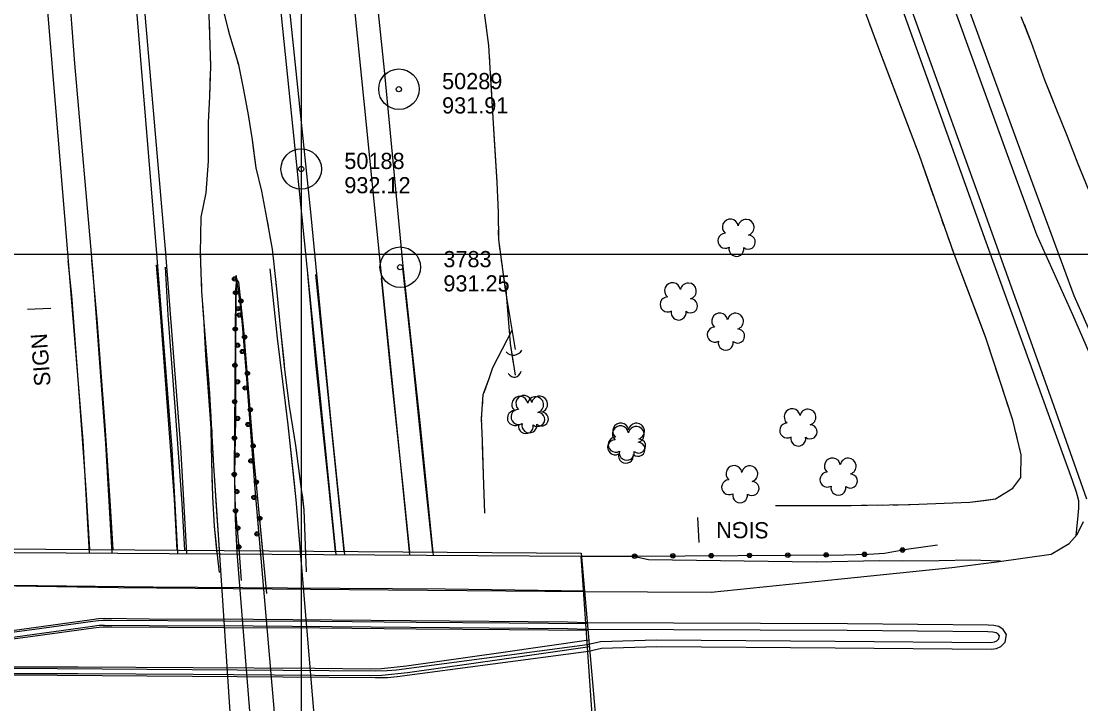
# Model space of a CAD drawing. Extents: x 353423 to 364002, y 127000 to 201942.
# Drawn here: x 361396.1 to 361788.8, y 133333.3 to 133586.3 of the extents above; entities that cross this region are included whole.
import ezdxf

# ---------------------------------------------------------------- set-up
doc = ezdxf.new("R2010")
doc.units = 0
for name, color, linetype in [('E_DTM_SlopeBottom', 7, 'Continuous'), ('E_DTM_SlopeTop', 7, 'Continuous'), ('E_FEN_Generic', 7, 'Continuous'), ('E_LAND_BrushLine', 7, 'Continuous'), ('E_LAND_TreeLine', 7, 'Continuous'), ('E_MISCPROP', 7, 'Continuous'), ('E_RDWY_AsphConc', 7, 'Continuous'), ('E_STRUCT_WingWall', 7, 'Continuous')]:
    doc.layers.add(name, color=color, linetype=linetype)

msp = doc.modelspace()

# ---------------------------------------------------------------- linework, layer by layer
at = {"layer": 'E_DTM_SlopeBottom'}
msp.add_lwpolyline([(361355.51, 133390.93), (361603.68, 133389.08), (361610.01, 133317.21), (361361.37, 133319.02)], close=True, dxfattribs=at)
for points in [[(361361.31, 133318.54), (361355.53, 133389.62), (361603.51, 133387.96), (361608.52, 133316.82), (361361.31, 133318.54)], [(361603.51, 133387.96), (361622.41, 133388.02)]]:
    msp.add_lwpolyline(points, dxfattribs=at)
msp.add_arc((361578.52, 133466.21), 3.67, 222.7842, 329.0238, dxfattribs=at)
msp.add_ellipse((361578.52, 133458.74), major_axis=(0.78, -4.35), ratio=0.695607, start_param=5.356056, end_param=7.210287, dxfattribs=at)
at = {"layer": 'E_DTM_SlopeTop'}
for points in [[(361423.79, 134680.74), (361430.16, 134603.78), (361437.33, 134513.02), (361444.33, 134432.54), (361450.42, 134359.98), (361455.86, 134286.12), (361462.41, 134208.33), (361468.72, 134133.19), (361475.04, 134058.24), (361481.04, 133991.63), (361488.37, 133911.43), (361497.32, 133817.09), (361505.82, 133729.64), (361514.37, 133643.07), (361523.9, 133549.26), (361530.45, 133483.59), (361536.22, 133426.79), (361540.1, 133388.38)], [(361791.07, 133409.18), (361778.17, 133445.55), (361751.73, 133519.44), (361723.61, 133597.7), (361694.59, 133677.83), (361671.26, 133743.12), (361642.68, 133823), (361609.08, 133916.15), (361574.92, 134011.31), (361550.62, 134078.6), (361523.01, 134155.85), (361513.42, 134184.28), (361502.07, 134220.01), (361489.36, 134265.18), (361479.56, 134304.9), (361471.64, 134341.41), (361466.75, 134365.99), (361457.58, 134420.15), (361449.06, 134486), (361443.28, 134541.91), (361435.23, 134619.49), (361429.37, 134680.96)], [(361815.95, 133417.72), (361786.39, 133484.46), (361767.26, 133536.34), (361746.01, 133594.66), (361716.03, 133678.51), (361691.89, 133744.95), (361658.41, 133838.85), (361627.34, 133925.56), (361601.66, 133996.83), (361574.3, 134073.57), (361553.16, 134132.02), (361537.8, 134175.27), (361523.48, 134219.2), (361515.03, 134247.9), (361504.76, 134286.8), (361494.2, 134333.05), (361488.58, 134359.03), (361482.29, 134393.11), (361473.72, 134452.05), (361466.96, 134510.38), (361459.51, 134586.36), (361448.97, 134681.25)], [(361512.86, 133388.57), (361507.78, 133439.16), (361498.23, 133533.01), (361488.94, 133624.61), (361479.38, 133718.35), (361471.23, 133802.1), (361463.71, 133882.35), (361456.61, 133963.34), (361450.42, 134029.25), (361443.74, 134106.98), (361437.04, 134186.86), (361430, 134272.84), (361422.59, 134362.35), (361416.29, 134439.89), (361409.04, 134529.7), (361400.46, 134626.99), (361396.7, 134677.37)], [(361400.33, 134675.29), (361406.76, 134595.95), (361411.8, 134535.57), (361416.99, 134470.98), (361421.9, 134408.66), (361426.93, 134349.7), (361431.99, 134289.07), (361437.87, 134215.21), (361444.14, 134139.38), (361449.95, 134070.62), (361455.5, 134005.28), (361461.2, 133943.67), (361467.33, 133878.67), (361473.72, 133810.79), (361481.7, 133727.66), (361489.02, 133654.48), (361496.35, 133583.26), (361503.43, 133514.24), (361510.73, 133438.95), (361515.9, 133388.55)], [(361351.05, 134664.63), (361356.77, 134592.74), (361362.96, 134520.43), (361368.09, 134456.37), (361372.5, 134402.97), (361377.89, 134334.57), (361384.01, 134262.51), (361389.49, 134197.2), (361394.53, 134129.04), (361401.2, 134052.43), (361407.5, 133973.67), (361413.88, 133894.55), (361419.71, 133824.55), (361426.87, 133737.84), (361433.46, 133656.76), (361440.28, 133573.57), (361446.25, 133500.17), (361451.91, 133427.72), (361454.11, 133388.96)], [(361457.51, 133388.94), (361455.3, 133428.39), (361449.57, 133501.78), (361442.22, 133587.44), (361437.34, 133647.85), (361431.49, 133719.64), (361427.12, 133768.99), (361421.79, 133836.98), (361415.9, 133911.73), (361409.18, 133996.5), (361402.83, 134071.71), (361397.83, 134132.37), (361391.36, 134210.87), (361385.03, 134287.65), (361379.25, 134357.4), (361373.83, 134424.87), (361369.3, 134481.95), (361363.19, 134556.24), (361354.13, 134664.84)], [(361468.48, 134451.36), (361473.97, 134409.7), (361480.66, 134371.68), (361487.79, 134337.3), (361496.61, 134298), (361508.89, 134250.9), (361523.77, 134202.51), (361533.24, 134173.62), (361545.35, 134138.61), (361565.28, 134083.27), (361591.78, 134009.2), (361622.5, 133923.26), (361648.83, 133850.17), (361677.14, 133771.88), (361702.06, 133702.21), (361724.66, 133638.27), (361742.69, 133588.69), (361762.47, 133534.16), (361772.34, 133507.25), (361785.71, 133477.58), (361802.14, 133439.74)], [(361345.36, 134440.11), (361349.27, 134388.89), (361353.53, 134339.84), (361357.89, 134287.61), (361362.19, 134233.72), (361366.71, 134174.63), (361371.05, 134124.13), (361376.38, 134059.3), (361382.35, 133984.27), (361389.05, 133907.36), (361394.47, 133841.42), (361400.73, 133761.62), (361406, 133696.49), (361411.16, 133633.05), (361415.96, 133570.58), (361422.67, 133493.05), (361427.43, 133429.76), (361429.77, 133389.12)], [(361421.48, 133389.18), (361419.1, 133430.74), (361412.64, 133509.42), (361406.04, 133590.04), (361400.13, 133662.68), (361393.88, 133739.04), (361386.32, 133830.92), (361376.98, 133944.9), (361369.24, 134042.61)], [(361548.96, 133388.32), (361544.08, 133436.43), (361537.71, 133495.5), (361530.76, 133568.14), (361523.33, 133639.12), (361516.35, 133711.96), (361509.03, 133784.99), (361501.38, 133864.24), (361493.25, 133952.25), (361485.77, 134034.68)], [(361588.28, 133964.87), (361609.83, 133905.16), (361630.67, 133846.96), (361653.24, 133784.32), (361673.93, 133726.27), (361691.68, 133677.11), (361712.36, 133619.47), (361731.59, 133565.76), (361753.63, 133504.55), (361770.36, 133458.16), (361785.61, 133416.15), (361787.13, 133411.91), (361787.92, 133408.63), (361787.97, 133405.82), (361787.73, 133403.04), (361786.98, 133395.5)], [(361430.18, 133390.38), (361429.24, 133406.64), (361427.27, 133436.42), (361424.24, 133475.88), (361422.26, 133497.67)], [(361421.61, 133390.44), (361420.28, 133412.69), (361417.7, 133446.99), (361414.95, 133484.58), (361413.57, 133497.42)], [(361453.96, 133390.2), (361452.92, 133409), (361450.55, 133440.11), (361447.84, 133476.56), (361446.34, 133495.98)], [(361456.83, 133390.18), (361455.76, 133407.54), (361453.25, 133443.34), (361450.67, 133477.39), (361449.57, 133495.1)], [(361548.68, 133389.49), (361545.96, 133415.02), (361541.18, 133462.06), (361537.57, 133494.77)], [(361512.64, 133389.76), (361510.13, 133414.06), (361505.5, 133458.45), (361502.38, 133492.58)], [(361515.86, 133389.74), (361512.9, 133418.86), (361508.81, 133458.85), (361505.29, 133492.41)], [(361540.2, 133389.56), (361537.7, 133413.84), (361532.84, 133458.95), (361529.68, 133491.08)], [(361167.5, 133380.42), (361253.61, 133379.34), (361315.53, 133377.91), (361356.05, 133377.66), (361432.08, 133376.45), (361503.32, 133375.81), (361604.66, 133374.88), (361651.83, 133374.71), (361699.96, 133379.58), (361741.02, 133383.8), (361757.71, 133385.96), (361777.79, 133388.8), (361784.51, 133392.68), (361787.47, 133396.07), (361789.75, 133400.8)], [(361759, 133386.15), (361748.11, 133386.58), (361736.33, 133386.3), (361722.74, 133386.22), (361714.1, 133386.33), (361690.72, 133385.83), (361628.55, 133386.63), (361622.41, 133388.02)], [(361604.92, 133375.03), (361553.24, 133375.77), (361494.89, 133376.2), (361445.02, 133376.58), (361402.18, 133377.06), (361356.64, 133377.66)], [(361358.35, 133355.33), (361401.02, 133360.96), (361422.65, 133363.88), (361424.79, 133364.16), (361426.4, 133364.3), (361429.76, 133364.33), (361471.17, 133364.09), (361506.89, 133363.89), (361542.55, 133363.58), (361577.03, 133363.29), (361606.15, 133363.08)], [(361443.56, 133364.7), (361426.93, 133364.87), (361424.74, 133364.78), (361422.26, 133364.4), (361359.56, 133355.8)], [(361598.58, 133363.56), (361482.17, 133364.59), (361443.54, 133364.7)], [(361358.68, 133352.85), (361401.35, 133358.49), (361422.98, 133361.4), (361425.06, 133361.67), (361426.52, 133361.8), (361429.76, 133361.83), (361471.16, 133361.59), (361506.87, 133361.39), (361542.53, 133361.08), (361577.01, 133360.79), (361606.13, 133360.58)], [(361359.34, 133344.28), (361476.15, 133343.39), (361527.29, 133343.03), (361531.94, 133343.08), (361535.5, 133343.44), (361606.32, 133352.79), (361611.18, 133353.94), (361631.66, 133354.5), (361697.74, 133353.98), (361755.63, 133353.57), (361757.52, 133353.76), (361759.2, 133354.56), (361760.78, 133356.16), (361761.3, 133358.99), (361760.05, 133360.84), (361758.41, 133361.98), (361756.54, 133362.31), (361754.43, 133362.46), (361702.3, 133362.92), (361605.68, 133363.36), (361598.63, 133363.56)], [(361359.36, 133346.78), (361476.16, 133345.89), (361527.29, 133345.53), (361531.8, 133345.58), (361535.21, 133345.93), (361605.86, 133355.25), (361610.86, 133356.43), (361631.63, 133357), (361697.76, 133356.48), (361755.52, 133356.07), (361756.83, 133356.2), (361757.73, 133356.63), (361758.46, 133357.37), (361758.66, 133358.44), (361758.24, 133359.05), (361757.43, 133359.61), (361756.23, 133359.82), (361754.33, 133359.97), (361702.28, 133360.42), (361605.64, 133360.86), (361598.56, 133361.06)], [(361443.53, 133362.2), (361426.97, 133362.37), (361424.98, 133362.29), (361422.61, 133361.92), (361359.88, 133353.32)], [(361598.56, 133361.06), (361482.16, 133362.09), (361443.53, 133362.2)], [(361606.49, 133356.84), (361573.93, 133352.19), (361538.96, 133347.29), (361529.64, 133346.28), (361525.55, 133346.16), (361504.97, 133346.33), (361459.87, 133346.6), (361417.29, 133346.86), (361367.92, 133346.91), (361359.18, 133347.66)], [(361606.84, 133354.36), (361574.28, 133349.72), (361539.27, 133344.8), (361529.81, 133343.78), (361525.58, 133343.66), (361504.95, 133343.83), (361459.85, 133344.1), (361417.28, 133344.36), (361367.81, 133344.41), (361358.96, 133345.17)]]:
    msp.add_lwpolyline(points, dxfattribs=at)
at = {"layer": 'E_FEN_Generic'}
for centre, radius, start, end in [((361658.93, 133509.95), 2.97, 8.6794, 229.9133), ((361664.79, 133509.87), 2.97, 286.3302, 169.3035), ((361657.1, 133504.9), 2.78, 91.6503, 299.4233), ((361665.58, 133504.4), 2.61, 231.0355, 88.9681), ((361661.19, 133501.92), 2.78, 168.3273, 9.3384), ((361637.51, 133486.35), 2.97, 8.6794, 229.9133), ((361643.36, 133486.27), 2.97, 286.3302, 169.3035), ((361635.67, 133481.3), 2.78, 91.6503, 299.4233), ((361644.15, 133480.8), 2.61, 231.0355, 88.9681), ((361639.76, 133478.32), 2.78, 168.3273, 9.3384), ((361654.99, 133475.16), 2.97, 8.6794, 229.9133), ((361660.84, 133475.08), 2.97, 286.3302, 169.3035), ((361653.15, 133470.11), 2.78, 91.6503, 299.4233), ((361661.63, 133469.61), 2.61, 231.0355, 88.9681), ((361657.24, 133467.13), 2.78, 168.3273, 9.3384), ((361580.91, 133444.25), 2.97, 8.6794, 229.9133), ((361582.42, 133444.6), 2.97, 7.0637, 228.2976), ((361586.77, 133444.16), 2.97, 286.3302, 169.3035), ((361588.27, 133444.35), 2.97, 284.7145, 167.6878), ((361681.85, 133439.65), 2.97, 8.6794, 229.9133), ((361579.08, 133439.2), 2.78, 91.6503, 299.4233), ((361580.44, 133439.61), 2.78, 90.0346, 297.8076), ((361587.56, 133438.7), 2.61, 231.0355, 88.9681), ((361588.9, 133438.87), 2.61, 229.4197, 87.3523), ((361687.7, 133439.56), 2.97, 286.3302, 169.3035), ((361583.17, 133436.22), 2.78, 168.3273, 9.3384), ((361584.45, 133436.51), 2.78, 166.7116, 7.7226), ((361618.21, 133433.35), 2.97, 7.0637, 228.2976), ((361618.3, 133434.4), 2.97, 8.6794, 229.9133), ((361624.06, 133433.1), 2.97, 284.7145, 167.6878), ((361624.15, 133434.31), 2.97, 286.3302, 169.3035), ((361680.01, 133434.6), 2.78, 91.6503, 299.4233), ((361688.49, 133434.1), 2.61, 231.0355, 88.9681), ((361616.24, 133428.36), 2.78, 90.0346, 297.8076), ((361616.46, 133429.34), 2.78, 91.6503, 299.4233), ((361624.94, 133428.85), 2.61, 231.0355, 88.9681), ((361684.1, 133431.62), 2.78, 168.3273, 9.3384), ((361620.55, 133426.36), 2.78, 168.3273, 9.3384), ((361624.7, 133427.62), 2.61, 229.4197, 87.3523), ((361620.24, 133425.26), 2.78, 166.7116, 7.7226), ((361696.75, 133421.42), 2.97, 8.6794, 229.9133), ((361702.6, 133421.34), 2.97, 286.3302, 169.3035), ((361660.31, 133418.63), 2.97, 8.6794, 229.9133), ((361666.16, 133418.55), 2.97, 286.3302, 169.3035), ((361694.91, 133416.37), 2.78, 91.6503, 299.4233), ((361658.48, 133413.58), 2.78, 91.6503, 299.4233), ((361666.95, 133413.08), 2.61, 231.0355, 88.9681), ((361703.39, 133415.87), 2.61, 231.0355, 88.9681), ((361699, 133413.39), 2.78, 168.3273, 9.3384), ((361662.57, 133410.6), 2.78, 168.3273, 9.3384)]:
    msp.add_arc(centre, radius, start, end, dxfattribs=at)
at = {"layer": 'E_LAND_BrushLine'}
for p, q in [((361407.13, 133479.8), (361398.45, 133479.41)), ((361647.38, 133393.06), (361646.94, 133402.3))]:
    msp.add_line(p, q, dxfattribs=at)
at = {"layer": 'E_LAND_TreeLine'}
for p, q in [((361500, 132500), (361500, 135000)), ((360000, 133500), (364000, 133500)), ((360000, 133500), (364000, 133500)), ((361500, 131000), (361500, 133500))]:
    msp.add_line(p, q, dxfattribs=at)
at = {"layer": 'E_MISCPROP'}
for points in [[(361487.19, 133374.23), (361482.62, 133422.22), (361478.71, 133471.88), (361476.84, 133489.52), (361475.98, 133490.72), (361475.59, 133486.94), (361475.28, 133451.44), (361475.08, 133419.21), (361475.48, 133405.94), (361476.71, 133392.51), (361477.68, 133378.98)], [(361485.81, 133388.75), (361482.62, 133422.22), (361478.71, 133471.88), (361476.84, 133489.52), (361475.98, 133490.72), (361475.59, 133486.94), (361475.28, 133451.44), (361475.08, 133419.21), (361475.48, 133405.94), (361476.71, 133392.51), (361476.97, 133388.81)], [(361484.87, 133389.97), (361482.89, 133412.92), (361479.6, 133455.36), (361478.11, 133473.83), (361477.35, 133482.17), (361475.8, 133492.09), (361475.53, 133467.03), (361475.55, 133438.99), (361475.15, 133418.46), (361475.44, 133401.71), (361476.03, 133390.04)], [(361622.41, 133388.02), (361701.16, 133388.51), (361710.09, 133388.73), (361716.07, 133389.08), (361724.2, 133390.58), (361735.72, 133392.27)], [(361622.41, 133388.02), (361701.16, 133388.51), (361710.09, 133388.73), (361716.07, 133389.08), (361724.2, 133390.58), (361735.72, 133392.27)]]:
    msp.add_lwpolyline(points, dxfattribs=at)
msp.add_lwpolyline([(361490.27, 133219.07), (361491.04, 133226.64), (361491.32, 133240.09), (361491.83, 133275.11), (361491.52, 133296.71), (361490.94, 133314.8), (361490.28, 133327.25), (361482.89, 133412.92), (361479.6, 133455.36), (361478.11, 133473.83), (361477.35, 133482.17), (361475.8, 133492.09), (361475.53, 133467.03), (361475.55, 133438.99), (361475.15, 133418.46), (361475.44, 133401.71), (361476.06, 133389.39), (361482.08, 133313.59), (361483.91, 133288.57), (361486.47, 133257.36), (361488.8, 133230.54), (361489.55, 133219.82)], close=True, dxfattribs=at)
for centre, radius in [((361475.21, 133490.76), 0.79), ((361475.21, 133490.8), 0.398), ((361475.58, 133485.69), 0.785), ((361475.58, 133485.69), 0.395), ((361477.57, 133482.6), 0.785), ((361477.57, 133482.6), 0.395), ((361476.46, 133479.75), 0.79), ((361476.46, 133479.7), 0.398), ((361477, 133477.37), 0.79), ((361476.99, 133477.42), 0.398), ((361475.46, 133472.22), 0.785), ((361475.46, 133472.22), 0.395), ((361476.32, 133466.19), 0.79), ((361476.32, 133466.15), 0.398), ((361478.92, 133469.19), 0.785), ((361478.92, 133469.19), 0.395), ((361478.12, 133463.86), 0.79), ((361478.12, 133463.91), 0.398), ((361475.34, 133458.74), 0.785), ((361475.35, 133458.74), 0.395), ((361479.98, 133455.76), 0.785), ((361479.98, 133455.76), 0.395), ((361476.33, 133452.63), 0.79), ((361476.33, 133452.59), 0.398), ((361479.19, 133450.35), 0.79), ((361479.19, 133450.39), 0.398), ((361475.24, 133445.27), 0.785), ((361475.24, 133445.27), 0.395), ((361481.04, 133442.32), 0.785), ((361481.04, 133442.32), 0.395), ((361476.34, 133439.07), 0.79), ((361476.34, 133439.02), 0.398), ((361480.24, 133436.82), 0.79), ((361480.24, 133436.87), 0.398), ((361475.16, 133431.79), 0.785), ((361475.16, 133431.79), 0.395), ((361482.1, 133428.89), 0.785), ((361482.1, 133428.89), 0.395), ((361476.08, 133425.49), 0.79), ((361476.08, 133425.45), 0.398), ((361481.29, 133423.3), 0.79), ((361481.29, 133423.35), 0.398), ((361475.11, 133418.31), 0.785), ((361475.11, 133418.31), 0.395), ((361483.27, 133415.46), 0.785), ((361483.27, 133415.46), 0.395), ((361476.05, 133411.96), 0.79), ((361476.05, 133411.92), 0.398), ((361482.37, 133409.77), 0.79), ((361482.36, 133409.82), 0.398), ((361475.58, 133404.85), 0.785), ((361475.58, 133404.85), 0.395), ((361484.54, 133402.05), 0.785), ((361484.54, 133402.05), 0.395), ((361476.4, 133398.43), 0.79), ((361476.4, 133398.38), 0.398), ((361483.53, 133396.26), 0.79), ((361483.53, 133396.31), 0.398), ((361476.79, 133391.43), 0.785), ((361476.79, 133391.43), 0.395), ((361623.46, 133388.03), 0.827), ((361623.46, 133388.03), 0.417), ((361637.66, 133388.12), 0.827), ((361637.66, 133388.12), 0.417), ((361651.85, 133388.2), 0.827), ((361651.85, 133388.2), 0.417), ((361666.05, 133388.29), 0.827), ((361666.05, 133388.29), 0.417), ((361680.25, 133388.38), 0.827), ((361680.25, 133388.38), 0.417), ((361694.45, 133388.47), 0.827), ((361694.45, 133388.47), 0.417), ((361708.64, 133388.69), 0.827), ((361708.64, 133388.69), 0.417), ((361722.72, 133390.31), 0.827), ((361722.72, 133390.31), 0.417)]:
    msp.add_circle(centre, radius, dxfattribs=at)
at = {"layer": 'E_RDWY_AsphConc'}
for centre, radius in [((361536.12, 133561.09), 7.5), ((361536.12, 133561.09), 0.96), ((361499.9, 133531.51), 7.5), ((361499.9, 133531.51), 0.96), ((361536.6, 133495.11), 7.5), ((361536.6, 133495.11), 0.96)]:
    msp.add_circle(centre, radius, dxfattribs=at)
at = {"layer": 'E_STRUCT_WingWall'}
for points in [[(361675.63, 133406.82), (361702.05, 133406.82), (361725.52, 133407.13), (361747.73, 133407.99), (361757.14, 133409.21), (361763.65, 133413.16), (361766.61, 133417.16), (361766.75, 133425.58), (361763.63, 133438.39), (361753.65, 133468.89), (361741.58, 133500.72), (361728.97, 133536.52), (361713.58, 133577.13), (361699.71, 133614.78)], [(361565.77, 133604.48), (361569.36, 133577.33), (361570.94, 133550.5), (361572.35, 133526.67), (361572.91, 133515.35), (361572.96, 133505.37), (361575.54, 133486.9), (361579.25, 133464.6)], [(361465.32, 133598.3), (361465.83, 133585.1), (361466.29, 133569.7), (361465.9, 133558.4), (361465.45, 133548.77), (361465.4, 133534.36), (361464.54, 133522.64), (361462.71, 133513.67), (361462.5, 133500.36), (361463.02, 133486.12), (361463.67, 133476.56), (361464.42, 133462.52), (361465.43, 133448.87), (361466.38, 133435.47), (361466.65, 133422.97), (361467.02, 133409.99), (361467.62, 133399.08), (361468.96, 133386.11), (361469.56, 133382.02)], [(361501.82, 133382.23), (361501.04, 133405.21), (361497.97, 133429.08), (361495.6, 133443.55), (361493.9, 133457.21), (361492.27, 133472.94), (361490.74, 133488.32), (361489.25, 133501.77), (361487.19, 133513.41), (361485.33, 133523.24), (361483.23, 133531.92), (361481.89, 133542.34), (361480.43, 133551.61), (361478.62, 133560.8), (361476.74, 133570.07), (361473.49, 133581.1), (361470.34, 133593.33)], [(361766.61, 133588.08), (361770.43, 133578.37), (361775.41, 133564.56), (361779.55, 133554.05), (361783.81, 133543.73), (361787.73, 133533.46), (361791.65, 133523.85)], [(361465.83, 133585.28), (361465.83, 133585.1), (361465.89, 133583.31)], [(361568.36, 133584.85), (361568.61, 133582.96)], [(361711.34, 133583.21), (361710.67, 133585.03)], [(361767.76, 133585.15), (361770.43, 133578.37), (361775.41, 133564.56), (361777.69, 133558.78)], [(361473.36, 133581.59), (361472.87, 133583.5)], [(361466, 133579.38), (361466.06, 133577.41)], [(361475.02, 133575.92), (361474.46, 133577.81)], [(361569.11, 133579.19), (361569.36, 133577.33), (361569.36, 133577.3)], [(361713.34, 133577.77), (361712.67, 133579.58)], [(361466.18, 133573.47), (361466.23, 133571.51)], [(361569.58, 133573.5), (361569.7, 133571.6)], [(361724.65, 133547.92), (361714.71, 133574.15)], [(361476.68, 133570.25), (361476.13, 133572.14)], [(361466.21, 133567.57), (361465.9, 133558.4), (361465.45, 133548.77), (361465.42, 133539.04)], [(361482.41, 133538.3), (361481.89, 133542.34), (361480.43, 133551.61), (361478.62, 133560.8), (361477.48, 133566.4)], [(361569.92, 133567.8), (361570.94, 133550.5), (361571.54, 133540.23)], [(361777.69, 133558.78), (361779.55, 133554.05), (361783.81, 133543.73), (361787.73, 133533.46), (361788.09, 133532.57)], [(361734.23, 133521.57), (361728.97, 133536.52), (361724.65, 133547.92)], [(361465.42, 133539.04), (361465.4, 133534.36), (361464.54, 133522.64), (361462.71, 133513.67), (361462.66, 133510.7)], [(361487.74, 133510.3), (361487.19, 133513.41), (361485.33, 133523.24), (361483.23, 133531.92), (361482.41, 133538.3)], [(361571.54, 133540.23), (361572.35, 133526.67), (361572.91, 133515.35), (361572.92, 133512.67)], [(361736.16, 133516.1), (361735.52, 133517.92)], [(361738.09, 133510.63), (361737.45, 133512.45)], [(361462.6, 133506.76), (361462.57, 133504.8)], [(361488.77, 133504.48), (361488.43, 133506.42)], [(361572.94, 133508.87), (361572.95, 133506.96)], [(361740.02, 133505.15), (361739.38, 133506.98)], [(361573.27, 133503.17), (361573.53, 133501.29)], [(361751.23, 133475.28), (361741.58, 133500.72), (361741.3, 133501.51)], [(361462.51, 133500.86), (361462.5, 133500.36), (361462.55, 133498.89)], [(361489.6, 133498.64), (361489.38, 133500.59)], [(361462.7, 133494.96), (361462.77, 133492.99)], [(361488.27, 133494.55), (361490.94, 133468.79), (361494.93, 133436.74), (361497.95, 133408.87), (361505.9, 133313.05)], [(361488.27, 133494.55), (361490.94, 133468.79), (361491.33, 133465.71)], [(361490.25, 133492.77), (361490.03, 133494.72)], [(361574.06, 133497.52), (361574.32, 133495.63)], [(361574.85, 133491.86), (361575.54, 133486.9), (361579.25, 133464.6)], [(361462.91, 133489.05), (361463.02, 133486.12), (361463.67, 133476.56), (361464.42, 133462.52), (361464.56, 133460.56)], [(361493.56, 133460.45), (361492.27, 133472.94), (361490.74, 133488.32), (361490.68, 133488.85)], [(361575.63, 133488.37), (361577.37, 133466.82), (361579.17, 133455.1)], [(361575.63, 133488.37), (361577.37, 133466.82), (361578.49, 133459.53)], [(361463.37, 133480.79), (361465.92, 133448.25), (361467.43, 133421.44), (361469.15, 133395.92), (361474.75, 133311.52), (361475.64, 133285.7), (361477.99, 133258.27), (361480.76, 133227.25), (361482.64, 133198.19), (361483.76, 133170.29), (361486.04, 133149.07), (361489.72, 133123.29), (361493.22, 133105.09), (361496.94, 133085.52), (361499.14, 133074.39), (361500.59, 133067.86), (361501.95, 133054.21)], [(361463.37, 133480.79), (361465.64, 133451.88)], [(361760.25, 133448.73), (361753.65, 133468.89), (361751.23, 133475.28)], [(361568, 133403.92), (361567.46, 133418.16), (361567.03, 133430.9), (361566.78, 133438.95), (361567.38, 133447.97), (361569.57, 133453.82), (361570.93, 133457.99), (361578.06, 133471.75)], [(361567.65, 133448.69), (361569.57, 133453.82), (361570.93, 133457.99), (361578.06, 133471.75)], [(361464.56, 133460.56), (361465.43, 133448.87), (361466.38, 133435.47), (361466.45, 133432.08)], [(361491.82, 133461.74), (361492.07, 133459.76)], [(361497.46, 133432.17), (361495.6, 133443.55), (361493.9, 133457.21), (361493.56, 133460.45)], [(361492.56, 133455.79), (361492.81, 133453.8)], [(361579.1, 133455.57), (361579.17, 133455.1)], [(361465.94, 133447.89), (361466.05, 133445.9)], [(361493.3, 133449.83), (361493.55, 133447.85)], [(361494.04, 133443.88), (361494.93, 133436.74), (361497.28, 133415.06)], [(361567.08, 133443.48), (361567.2, 133445.23)], [(361762.05, 133443.21), (361761.45, 133445.05)], [(361466.28, 133441.9), (361466.39, 133439.9)], [(361566.8, 133438.21), (361566.78, 133438.95), (361566.84, 133439.97)], [(361763.8, 133437.68), (361763.63, 133438.39), (361763.26, 133439.54)], [(361466.62, 133435.91), (361466.73, 133433.92)], [(361566.96, 133432.94), (361566.91, 133434.69)], [(361765.18, 133432.04), (361764.72, 133433.92)], [(361466.54, 133428.15), (361466.58, 133426.18)], [(361466.95, 133429.92), (361467.43, 133421.44), (361468.81, 133400.98)], [(361498.32, 133426.33), (361498.07, 133428.29)], [(361568, 133403.92), (361567.46, 133418.16), (361567.08, 133429.42)], [(361752.94, 133408.67), (361757.14, 133409.21), (361763.65, 133413.16), (361766.61, 133417.16), (361766.75, 133425.58), (361766.09, 133428.28)], [(361466.67, 133422.24), (361466.73, 133420.27)], [(361499.08, 133420.48), (361498.83, 133422.43)], [(361466.84, 133416.34), (361466.9, 133414.37)], [(361499.83, 133414.62), (361499.58, 133416.57)], [(361497.28, 133415.06), (361497.95, 133408.87), (361499.53, 133389.86)], [(361467.01, 133410.43), (361467.02, 133409.99), (361467.62, 133399.08), (361468.67, 133388.86)], [(361501.6, 133388.64), (361501.04, 133405.21), (361500.33, 133410.72)], [(361724.95, 133407.12), (361725.52, 133407.13), (361747.73, 133407.99), (361752.94, 133408.67)], [(361675.63, 133406.82), (361702.05, 133406.82), (361703.68, 133406.84)], [(361707.54, 133406.89), (361709.48, 133406.92)], [(361713.35, 133406.97), (361715.28, 133406.99)], [(361719.15, 133407.05), (361721.09, 133407.07)], [(361468.81, 133400.98), (361469.15, 133395.92), (361469.53, 133390.08)]]:
    msp.add_lwpolyline(points, dxfattribs=at)

# ---------------------------------------------------------------- texts
at = {"layer": 'E_LAND_BrushLine'}
for rotation, p in [(94.3002, (361407.09, 133451.22)), (179.6432, (361673.3, 133400.6))]:
    msp.add_text('SIGN', height=6, rotation=rotation, dxfattribs=at).set_placement(p)
at = {"layer": 'E_RDWY_AsphConc'}
for s, p in [('50289', (361552.12, 133561.09)), ('931.91', (361552.12, 133552.09)), ('50188', (361515.9, 133531.51)), ('932.12', (361515.9, 133522.51)), ('3783', (361552.6, 133495.11)), ('931.25', (361552.6, 133486.11))]:
    msp.add_text(s, height=6, dxfattribs=at).set_placement(p)

doc.saveas('drawing.dxf')
